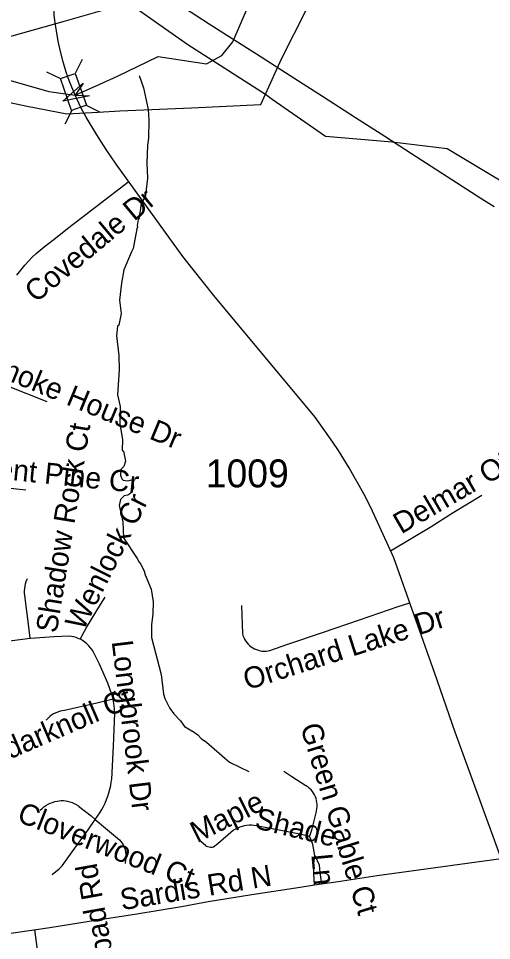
# Model space of a CAD drawing. Extents: x 1383679 to 1536984, y 460658 to 651027.
# Drawn here: x 1478001 to 1480119, y 509658 to 513786 of the extents above; entities that cross this region are included whole.
import ezdxf

# ---------------------------------------------------------------- set-up
doc = ezdxf.new("R2010")
doc.units = 0
for name, color, linetype in [('Exist Hydrographic Creek Single Shore', 7, 'Continuous'), ('Exist Hydrographic Misc Water Feature', 7, 'Continuous'), ('Exist Railroad Mainline', 7, 'Continuous'), ('Exist Road Non-System Type 51', 7, 'Continuous'), ('Exist Road Non-System Type 51 Label', 7, 'Continuous'), ('Exist Road Secondary Structure Standard Bridge Attributed CELL', 7, 'Continuous'), ('Exist Road Secondary Structure Standard Bridge CELL', 7, 'Continuous'), ('Exist Road Secondary Type 51 Number Label', 7, 'Continuous'), ('Exist Road Secondary Type 51 Undivided 4 Lane Attributed', 7, 'Continuous'), ('Exist Utilities Electrical Transmission Line', 7, 'Continuous')]:
    doc.layers.add(name, color=color, linetype=linetype)

msp = doc.modelspace()

# ---------------------------------------------------------------- linework, layer by layer
at = {"layer": 'Exist Hydrographic Creek Single Shore'}
msp.add_lwpolyline([(1476979.3, 513701.1), (1477210.4, 513675.2), (1477252.9, 513632.7), (1477390.3, 513606.5), (1477544.1, 513652.3), (1477620.3, 513606.2), (1478136.3, 513459.1), (1478254.2, 513443.2), (1478365.3, 513491.9), (1478443.8, 513527.9), (1478627, 513616.3), (1478843, 513583.5), (1478911.7, 513619.6), (1478960.8, 513681.8), (1479067.3, 513931.5)], dxfattribs=at)
at = {"layer": 'Exist Hydrographic Misc Water Feature'}
msp.add_lwpolyline([(1478541.1, 513531), (1478561.2, 513474.9), (1478581.6, 513378.6), (1478584.6, 513330.5), (1478583.3, 513250.5), (1478578.8, 513218.7), (1478575.4, 513138.7), (1478578.2, 513070.7), (1478569, 512994.8), (1478548.1, 512949.3), (1478545.7, 512923.3), (1478539.3, 512899.4), (1478541.2, 512891.4), (1478537.1, 512885.4), (1478532.7, 512859.6), (1478534.5, 512851.5), (1478530.3, 512843.6), (1478514.8, 512755.9), (1478506.6, 512742), (1478473.2, 512660.7), (1478462.2, 512600.8), (1478452.9, 512525), (1478460.3, 512464.9), (1478450.9, 512413.1), (1478444.9, 512409.2), (1478440.2, 512365.3), (1478450.6, 512277.1), (1478451.6, 512213.1), (1478443.7, 512101.3), (1478456.3, 512049), (1478455.5, 511973.1), (1478467, 511899.6), (1478465.4, 511852.9), (1478471.2, 511848.8), (1478480.5, 511804.7), (1478472.2, 511780.8), (1478459.9, 511767), (1478457.4, 511741.1), (1478463.1, 511725), (1478469.1, 511718.9), (1478491, 511716.5), (1478507, 511720.2), (1478513, 511712.1), (1478516.5, 511684), (1478504.1, 511660.3), (1478489.9, 511652.5), (1478473.8, 511648.8), (1478457.6, 511633.1), (1478451.2, 511605.2), (1478467.9, 511532.9), (1478470.6, 511460.9), (1478533, 511367.8), (1478540.8, 511351.7), (1478548.6, 511343.5), (1478564, 511311.3), (1478567.7, 511295.2), (1478594.6, 511230.7), (1478603.7, 511174.5), (1478602.7, 511118.6), (1478595.9, 511072.7), (1478596.9, 511014.7), (1478640.1, 510849.9), (1478649.6, 510760.9), (1478656.5, 510742), (1478677.3, 510700.1), (1478697, 510672.4), (1478726.6, 510641.7), (1478744.1, 510616.1), (1478787.6, 510591.3), (1478803.3, 510579.1), (1478819.1, 510562.8), (1478842.8, 510546.4), (1478945.2, 510456.6), (1479032.5, 510415)], dxfattribs=at)
at = {"layer": 'Exist Railroad Mainline'}
msp.add_lwpolyline([(1478743.9, 513833.5), (1478854, 513762), (1478969.4, 513689.3), (1479066.7, 513627.6), (1479237.8, 513516.9), (1479362.1, 513437.8), (1479509.7, 513342.5), (1479640.3, 513259.4), (1479760.9, 513181.6), (1480075, 512979.2), (1480130.6, 512943.6)], dxfattribs=at)
at = {"layer": 'Exist Road Non-System Type 51'}
msp.add_line((1479326.4, 509906.9), (1479356.9, 509911.6), dxfattribs=at)
for points in [[(1477994.4, 512636.7), (1478030, 512682.2), (1478046.2, 512699.8), (1478063, 512716.8), (1478080.4, 512733.2), (1478098.3, 512749.1), (1478116.7, 512764.3), (1478135.6, 512779), (1478155, 512793), (1478159.2, 512795.9), (1478221.1, 512845.5), (1478349.2, 512944.5), (1478496.2, 513058.1)], [(1477744, 512219), (1477796.4, 512202.5), (1477947.1, 512143.6), (1478127.4, 512071.9)], [(1477773, 511704.7), (1477852.4, 511695.3), (1478033.8, 511676.2)], [(1479666.6, 511402.9), (1479843.6, 511509.1), (1479946.4, 511574.9), (1480075, 511652.6)], [(1478052.9, 511009.8), (1478047.3, 511062.1), (1478029.1, 511202.2), (1478028.2, 511212.8), (1478028.2, 511223.5), (1478028.9, 511234.2), (1478030.4, 511244.8), (1478032.7, 511255.2), (1478035.7, 511265.5), (1478039.5, 511275.5), (1478041.4, 511279.7)], [(1478277.7, 511007.2), (1478306.2, 511060.2), (1478368.1, 511162), (1478389.5, 511195.9)], [(1478998.7, 511158.2), (1479003.3, 511032.3), (1479005.9, 511023.7), (1479009.2, 511015.2), (1479013.2, 511007.1), (1479017.9, 510999.4), (1479023.2, 510992.1), (1479029.2, 510985.3), (1479035.8, 510979), (1479042.8, 510973.4), (1479050.4, 510968.4), (1479058.3, 510964), (1479066.6, 510960.4), (1479075.2, 510957.5), (1479083.6, 510955.4), (1479092.2, 510954.1), (1479100.8, 510953.6), (1479109.5, 510953.9), (1479118.1, 510955), (1479126.5, 510956.8), (1479206.1, 510984.7), (1479362, 511037.1), (1479527.3, 511094.3), (1479700.3, 511153), (1479753.1, 511170.3)], [(1478052.9, 511009.8), (1477927.2, 510994.6), (1477823.9, 510980.4), (1477730.2, 510968.6), (1477711.4, 510966.3)], [(1478277.7, 511007.2), (1478269, 511011.1), (1478259, 511014.6), (1478248.7, 511017.5), (1478238.3, 511019.5), (1478228.2, 511020.8), (1478159.5, 511018.3), (1478054.9, 511010.1), (1478052.9, 511009.8)], [(1478424.3, 510738.8), (1478423, 510745.1), (1478419.1, 510760.3), (1478400.9, 510810.9), (1478363.2, 510895.8), (1478337.5, 510949.7), (1478330.8, 510959.6), (1478323.4, 510969.1), (1478315.4, 510978.1), (1478306.9, 510986.6), (1478297.8, 510994.4), (1478288.2, 511001.7), (1478278.8, 511006.7), (1478277.7, 511007.2)], [(1478424.3, 510738.8), (1478351.2, 510720.4), (1478207.5, 510688.7), (1478197.3, 510687), (1478187.2, 510684.5), (1478177.4, 510681.2), (1478167.8, 510677.2), (1478158.6, 510672.5), (1478149.7, 510667.1), (1478141.3, 510661), (1478133.4, 510654.3), (1478126, 510647), (1478124.4, 510645.3)], [(1478344.8, 510200.6), (1478365.1, 510230), (1478373.7, 510244.2), (1478381.6, 510258.7), (1478388.9, 510273.7), (1478395.4, 510288.9), (1478401.2, 510304.4), (1478406.2, 510320.2), (1478410.5, 510336.3), (1478414, 510352.5), (1478416.7, 510368.8), (1478418.3, 510381.4), (1478425.8, 510529), (1478432.8, 510675.7), (1478431.5, 510693.2), (1478429.5, 510710.6), (1478426.6, 510727.9), (1478424.3, 510738.8)], [(1479303.8, 510122.5), (1479316.1, 510158.7), (1479333.4, 510230.1), (1479335.7, 510239.1), (1479337.2, 510248.3), (1479338, 510257.5), (1479337.9, 510266.8), (1479337.1, 510276), (1479335.5, 510285.1), (1479333.2, 510293.7), (1479330.2, 510302.1), (1479326.4, 510310.2), (1479321.9, 510317.9), (1479316.6, 510325.5), (1479310.7, 510332.5), (1479304.1, 510339.1), (1479297.1, 510345), (1479289.5, 510350.4), (1479287.9, 510351.4), (1479225.1, 510390.7), (1479188.8, 510415.5)], [(1478098.9, 510242.6), (1478106.9, 510250), (1478115.3, 510256.7), (1478124.2, 510262.7), (1478133.6, 510268.1), (1478143.3, 510272.8), (1478153.3, 510276.8), (1478163.6, 510280), (1478174.1, 510282.5), (1478183.4, 510284), (1478192.7, 510284.7), (1478202.1, 510284.6), (1478211.4, 510283.7), (1478220.6, 510282.1), (1478230.9, 510279.3), (1478241, 510275.8), (1478250.7, 510271.6), (1478260.1, 510266.6), (1478269.2, 510261), (1478269.9, 510260.5), (1478325.9, 510216.8), (1478344.8, 510200.6)], [(1478151.3, 509953.8), (1478182.9, 509978.8), (1478196.1, 509992.9), (1478241, 510055.6), (1478313.2, 510154.5), (1478344.8, 510200.6)], [(1478344.8, 510200.6), (1478390.6, 510161.5), (1478453.7, 510108.7), (1478459.6, 510101.7), (1478464.9, 510094.3), (1478469.5, 510086.5), (1478473.4, 510078.3), (1478476.6, 510069.8), (1478479, 510061.1), (1478480.7, 510052.1), (1478481.6, 510043.1), (1478481.7, 510034), (1478481, 510024.9), (1478480.3, 510020.2), (1478478.9, 510003.8)], [(1479328, 510039.6), (1479318.2, 510087.8), (1479307.6, 510116.2), (1479305.5, 510119.8), (1479302.8, 510123), (1479299.6, 510125.6), (1479260.6, 510134.2), (1479129.3, 510159.9), (1479065, 510172.1), (1479054.4, 510173.6), (1479043.8, 510174.2), (1479033.1, 510174.2), (1479022.5, 510173.3), (1479012, 510171.6), (1479001.7, 510169.2), (1478991.5, 510166), (1478981.6, 510162), (1478972.1, 510157.3), (1478963, 510152), (1478894, 510090.9), (1478873.7, 510075.7), (1478867.5, 510075), (1478861.3, 510075), (1478855, 510075.8), (1478849, 510077.4), (1478843.2, 510079.8), (1478839.5, 510081.7), (1478817.1, 510101.1)], [(1479326.4, 509906.9), (1479323.7, 509958.4), (1479322.4, 510003.7), (1479328, 510039.6)], [(1479328, 510039.6), (1479346.5, 509997.9), (1479350.7, 509961), (1479356.9, 509911.6)], [(1479356.9, 509911.6), (1479432.7, 509923.3), (1479606.1, 509948.8), (1480162.2, 510025.8)], [(1477827.5, 509670.4), (1477893.3, 509680.3), (1478141.2, 509717), (1478308, 509744), (1478531.1, 509778.5), (1478730.3, 509811.2), (1478849.5, 509832.5), (1479046, 509864.1), (1479262.1, 509897), (1479326.4, 509906.9)], [(1478089.8, 509596.3), (1478074.3, 509706.4)]]:
    msp.add_lwpolyline(points, dxfattribs=at)
at = {"layer": 'Exist Road Secondary Structure Standard Bridge Attributed CELL'}
msp.add_lwpolyline([(1478319.1, 513440.4), (1478199.7, 513415.9), (1478290.9, 513496.8), (1478254.2, 513443.2)], close=True, dxfattribs=at)
at = {"layer": 'Exist Road Secondary Structure Standard Bridge CELL'}
for p, q in [((1478285.7, 513602.2), (1478255.6, 513540.1)), ((1478126.8, 513547.1), (1478188.9, 513517)), ((1478304.7, 513397.3), (1478366.8, 513367.1)), ((1478239.5, 513374.7), (1478209.4, 513312.6))]:
    msp.add_line(p, q, dxfattribs=at)
msp.add_lwpolyline([(1478255.6, 513540.1), (1478305, 513397.4), (1478238.3, 513374.2), (1478188.9, 513517)], close=True, dxfattribs=at)
at = {"layer": 'Exist Road Secondary Type 51 Undivided 4 Lane Attributed'}
for points in [[(1478254.2, 513443.2), (1478229.3, 513504.5), (1478214.9, 513545.6), (1478201.6, 513591.4), (1478189.8, 513637.7), (1478179.5, 513684.3), (1478170.8, 513731.2), (1478165.4, 513766.2), (1478161.5, 513801.4), (1478159.2, 513836.8), (1478158.5, 513870), (1478159.3, 513981.4), (1478161.1, 514007.9), (1478174.1, 514198.2), (1478181.3, 514301.8)], [(1480162.2, 510025.8), (1479955.6, 510591.8), (1479863.6, 510858.8), (1479681.1, 511371.2), (1479577.7, 511597.1), (1479548, 511655.1), (1479526.4, 511695.2), (1479504.1, 511734.8), (1479481.1, 511774.1), (1479457.5, 511813), (1479433.2, 511851.5), (1479408.2, 511889.5), (1479329.3, 512001), (1478876.1, 512545.9), (1478736.5, 512720), (1478438.7, 513134.4), (1478394.3, 513199.3), (1478351.2, 513265), (1478303.5, 513343.8), (1478281.3, 513384.7), (1478254.2, 513443.2)]]:
    msp.add_lwpolyline(points, dxfattribs=at)
at = {"layer": 'Exist Utilities Electrical Transmission Line'}
for points in [[(1479107.1, 513447.8), (1479179.8, 513608.6), (1479397.1, 514039.3), (1479619, 514491.6), (1479743.7, 514763.6), (1479855.7, 514989.9), (1479953.2, 515200.2), (1480104.2, 515495.7), (1480282.4, 515848.9), (1480458.8, 516222.1), (1480502.3, 516305.3), (1480688.9, 516688.3), (1480908.6, 517134.9), (1481088.4, 517361.7)], [(1477602.5, 513917.5), (1477780.1, 513654.4), (1478212.3, 513775.2), (1478493.8, 513856.6), (1478758.6, 513669.9), (1479107.1, 513447.8)], [(1474767.2, 512418.8), (1475107.8, 512662.4), (1475501.4, 512949.1), (1475728.4, 513101), (1475938.6, 513217), (1476124.5, 513307.5), (1476308.1, 513390), (1476583.5, 513464.9), (1476758.4, 513503.6), (1476874.7, 513517.5), (1476975.4, 513528.7), (1477351.7, 513525.8), (1477571.2, 513488), (1477826.3, 513437.6), (1478039.7, 513393.9), (1478217.3, 513358.9), (1478357.3, 513366.5), (1478455.5, 513372.9), (1478775.9, 513385.5), (1479086.3, 513400.2), (1479107.1, 513447.8)], [(1479107.1, 513447.8), (1479136.7, 513425.4), (1479376, 513259.3), (1479673.7, 513234.1), (1479919.4, 513204), (1480354.9, 512942.5), (1480755.2, 512711.5), (1481099.7, 512495.7), (1481514.6, 511944.3), (1481784.3, 511567.7), (1482054, 511196.9), (1482337.7, 510822), (1482584.8, 510403.6), (1482784.9, 510056.1), (1482901.8, 509629.9), (1483146.6, 509195.6), (1483366.1, 508809.6), (1483616.8, 508381.1), (1483851.9, 507965), (1483902.8, 507430)]]:
    msp.add_lwpolyline(points, dxfattribs=at)

# ---------------------------------------------------------------- texts
at = {"layer": 'Exist Road Non-System Type 51 Label'}
for s, rotation, p in [('Covedale Dr', 39.7104, (1478078.8, 512510.1)), ('Smoke House Dr', 337.6197, (1477811.3, 512223.8)), ('Delmar Office Dr', 30.174, (1479714.1, 511475.8)), ('Shadow Rock Ct', 80.8113, (1478172.2, 511031.7)), ('Bent Pine Cr', 354.1441, (1477818.9, 511734.9)), ('Wenlock Cr', 63.4352, (1478290.7, 511040.9)), ('Orchard Lake Dr', 17.7717, (1479025.1, 510778.5)), ('Longbrook Dr', 276.9719, (1478418.2, 510997)), ('Cedarknoll Ct', 23.295, (1477812.9, 510404.5)), ('Green Gable Ct', 287.1292, (1479261.6, 510615.6)), ('Maple', 26.5466, (1478800.5, 510093.8)), ('Cloverwood Ct', 338.6329, (1477989.7, 510193.3)), ('Shade', 346.6754, (1479054.1, 510161.8)), ('Ln', 275.4403, (1479311.6, 510043.6)), ('Carlsbad Rd', 100.2107, (1478475.4, 509314.4)), ('Sardis Rd N', 9.3724, (1478464.3, 509793.8))]:
    msp.add_text(s, height=95, rotation=rotation, dxfattribs=at).set_placement(p)
at = {"layer": 'Exist Road Secondary Type 51 Number Label'}
msp.add_text('1009', height=125, dxfattribs=at).set_placement((1478839.2, 511687.1))

doc.saveas('drawing.dxf')
